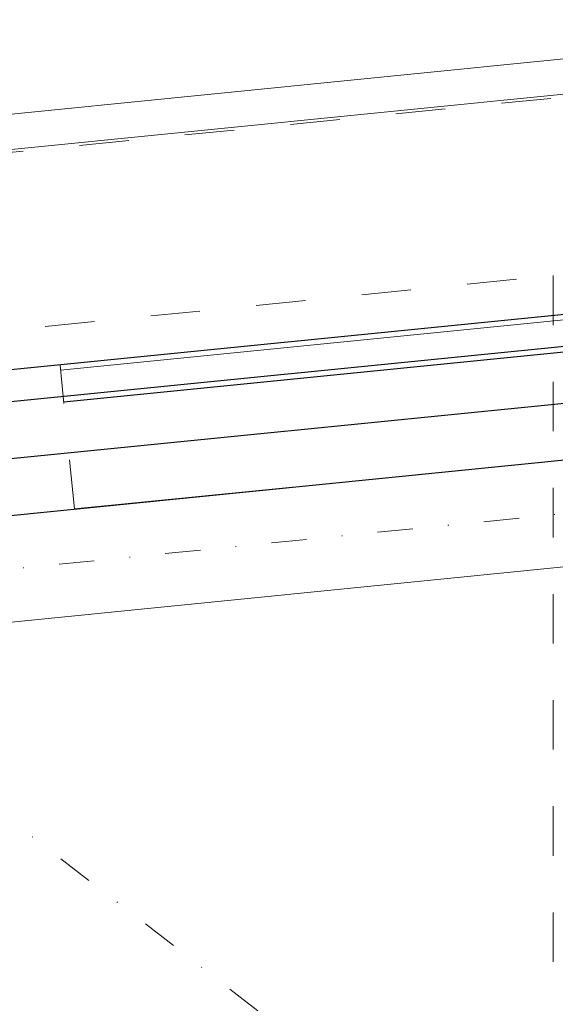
# Model space of a CAD drawing. Header units: millimetres. Extents: x 22865 to 60762, y -18816 to 15611.
# Tile 303 of 517: x 32901 to 32977, y 8677 to 8817. Entities that reach past the tile are written whole.
import ezdxf

# ---------------------------------------------------------------- set-up
doc = ezdxf.new("R2010")
doc.units = ezdxf.units.MM
doc.linetypes.add('1_12', pattern=[3, 1, -1, 0, -1])
doc.linetypes.add('DASHED', pattern=[15, 7, -8])
doc.layers.add('CIENKA', color=1, linetype='Continuous', lineweight=13)
doc.layers.add('projekt', color=6, linetype='Continuous', lineweight=9)
doc.layers.add('OSIE SCIAN', color=151, linetype='Continuous', lineweight=18, plot=False)
doc.layers.add('plyty warstwowe PIR', color=200, linetype='Continuous')
doc.linetypes.add('BATTING', pattern='A,0.0001,-0.1,[134,ltypeshp.shx,S=0.1,R=0,X=-0.1,Y=0],-0.2,[134,ltypeshp.shx,S=0.1,R=180,X=0.1,Y=0],-0.1', length=0.4001)

msp = doc.modelspace()

# ---------------------------------------------------------------- linework, layer by layer
at = {"layer": 'CIENKA', "color": 1, "linetype": 'DASHED'}
for p, q in [((32103.9, 8718.21), (34176.74, 8925.49)), ((32128.9, 8695.61), (32976.9, 8780.41)), ((32976.9, 8780.41), (32976.9, 8575.4))]:
    msp.add_line(p, q, dxfattribs=at)
at = {"layer": 'CIENKA', "color": 9}
for p, q in [((32386.9, 8680.08), (34176.9, 8859.08)), ((32093.9, 8722.6), (33000.66, 8813.28)), ((32093.9, 8717.6), (33001.15, 8808.32)), ((33006.71, 8776.99), (32907.21, 8767.03))]:
    msp.add_line(p, q, dxfattribs=at)
at = {"layer": 'CIENKA', "color": 2, "linetype": 'DASHED'}
msp.add_line((32909.17, 8747.43), (32907.13, 8767.78), dxfattribs=at)
at = {"layer": 'OSIE SCIAN', "color": 250, "linetype": '1_12', "lineweight": 15, "ltscale": 5}
for p, q in [((32411.16, 8690.04), (34176.16, 8866.54)), ((32859.4, 8734.86), (33018.09, 8612.55))]:
    msp.add_line(p, q, dxfattribs=at)
at = {"layer": 'plyty warstwowe PIR', "lineweight": -2}
for p, q in [((33006.63, 8777.73), (32337.39, 8710.8)), ((33007.08, 8773.25), (32337.83, 8706.32)), ((33008.67, 8757.33), (32341.9, 8690.65))]:
    msp.add_line(p, q, dxfattribs=at)
at = {"layer": 'plyty warstwowe PIR', "color": 8, "linetype": 'BATTING', "ltscale": 18}
msp.add_line((33007.88, 8765.29), (32344.67, 8698.97), dxfattribs=at)
at = {"layer": 'projekt', "color": 3, "lineweight": 15, "ltscale": 0.02}
for p, q in [((33007.16, 8772.51), (32907.65, 8762.56)), ((32907.65, 8762.56), (33007.07, 8772.5)), ((33007.16, 8772.46), (32907.66, 8762.51)), ((33008.67, 8757.38), (32909.17, 8747.43))]:
    msp.add_line(p, q, dxfattribs=at)

doc.saveas('drawing.dxf')
